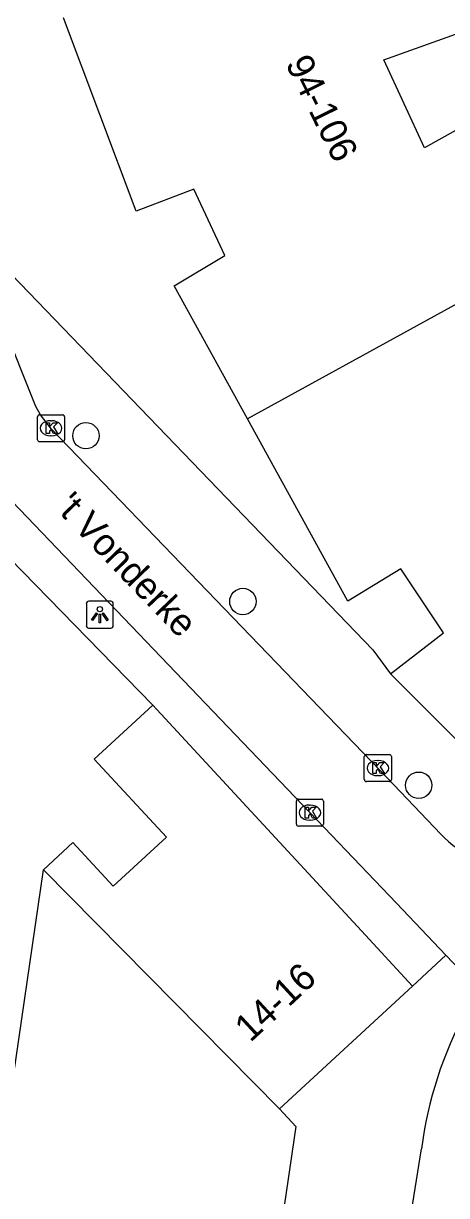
# Model space of a CAD drawing. Extents: x 159961 to 160856, y 382704 to 383353.
# Drawn here: x 160643.11 to 160658.76, y 383092.5 to 383135.9 of the extents above; entities that cross this region are included whole.
import ezdxf

# ---------------------------------------------------------------- set-up
doc = ezdxf.new("R2010")
doc.units = 0
for name, color, linetype in [('IMGEO_Boom', 7, 'Continuous'), ('IMGEO_Kolk', 7, 'Continuous'), ('IMGEO_Lichtpunt', 7, 'Continuous'), ('IMGEO_Openbare_ruimte_label', 7, 'Continuous'), ('IMGEO_Pand', 7, 'Continuous'), ('IMGEO_Pand_nummerreeks', 7, 'Continuous'), ('IMGEO_Rijbaan_lokaal_open', 7, 'Continuous'), ('IMGEO_Voetpad_open', 7, 'Continuous')]:
    doc.layers.add(name, color=color, linetype=linetype)

msp = doc.modelspace()

# ---------------------------------------------------------------- linework, layer by layer
at = {"layer": 'IMGEO_Boom'}
for centre in [(160645.421, 383120.635), (160651.228, 383114.495), (160657.732, 383107.693)]:
    msp.add_circle(centre, 0.489, dxfattribs=at)
at = {"layer": 'IMGEO_Kolk'}
for p, q in [((160643.628, 383120.484), (160643.628, 383121.336)), ((160643.703, 383121.41), (160644.555, 383121.41)), ((160644.116, 383121.19), (160644.141, 383121.19)), ((160644.629, 383121.336), (160644.629, 383120.484)), ((160644.555, 383120.41), (160643.703, 383120.41)), ((160644.139, 383120.63), (160644.114, 383120.63)), ((160655.72, 383107.903), (160655.72, 383108.755)), ((160655.795, 383108.829), (160656.647, 383108.829)), ((160656.208, 383108.609), (160656.233, 383108.609)), ((160656.721, 383108.755), (160656.721, 383107.903)), ((160656.647, 383107.829), (160655.795, 383107.829)), ((160656.231, 383108.049), (160656.206, 383108.049)), ((160653.205, 383106.253), (160653.205, 383107.105)), ((160653.28, 383107.179), (160654.132, 383107.179)), ((160653.693, 383106.959), (160653.718, 383106.959)), ((160654.206, 383107.105), (160654.206, 383106.253)), ((160653.716, 383106.399), (160653.691, 383106.399)), ((160654.132, 383106.179), (160653.28, 383106.179))]:
    msp.add_line(p, q, dxfattribs=at)
for points in [[(160643.628, 383120.484), (160643.628, 383121.336)], [(160643.703, 383121.41), (160644.555, 383121.41)], [(160644.629, 383121.336), (160644.629, 383120.484)], [(160643.949, 383121.11), (160644.072, 383121.11), (160644.072, 383120.959), (160644.202, 383121.11), (160644.366, 383121.11), (160644.22, 383120.959), (160644.373, 383120.71), (160644.221, 383120.71), (160644.136, 383120.874), (160644.072, 383120.807), (160644.072, 383120.71), (160643.949, 383120.71), (160643.949, 383121.11)], [(160644.555, 383120.41), (160643.703, 383120.41)], [(160655.72, 383107.903), (160655.72, 383108.755)], [(160655.795, 383108.829), (160656.647, 383108.829)], [(160656.721, 383108.755), (160656.721, 383107.903)], [(160656.041, 383108.529), (160656.164, 383108.529), (160656.164, 383108.378), (160656.294, 383108.529), (160656.458, 383108.529), (160656.312, 383108.378), (160656.465, 383108.129), (160656.313, 383108.129), (160656.228, 383108.293), (160656.164, 383108.226), (160656.164, 383108.129), (160656.041, 383108.129), (160656.041, 383108.529)], [(160656.647, 383107.829), (160655.795, 383107.829)], [(160653.205, 383106.253), (160653.205, 383107.105)], [(160653.28, 383107.179), (160654.132, 383107.179)], [(160653.526, 383106.879), (160653.649, 383106.879), (160653.649, 383106.728), (160653.779, 383106.879), (160653.943, 383106.879), (160653.797, 383106.728), (160653.95, 383106.479), (160653.798, 383106.479), (160653.713, 383106.643), (160653.649, 383106.576), (160653.649, 383106.479), (160653.526, 383106.479), (160653.526, 383106.879)], [(160654.206, 383107.105), (160654.206, 383106.253)], [(160654.132, 383106.179), (160653.28, 383106.179)]]:
    msp.add_lwpolyline(points, dxfattribs=at)
for centre, start, end in [((160643.705, 383121.334), 91.552, 178.448), ((160643.705, 383121.334), 91.552, 178.448), ((160644.553, 383121.334), 1.552, 88.448), ((160644.553, 383121.334), 1.552, 88.448), ((160643.705, 383120.486), 181.552, 268.448), ((160643.705, 383120.486), 181.552, 268.448), ((160644.553, 383120.486), 271.552, 358.448), ((160644.553, 383120.486), 271.552, 358.448), ((160655.797, 383108.753), 91.552, 178.448), ((160655.797, 383108.753), 91.552, 178.448), ((160656.645, 383108.753), 1.552, 88.448), ((160656.645, 383108.753), 1.552, 88.448), ((160655.797, 383107.905), 181.552, 268.448), ((160655.797, 383107.905), 181.552, 268.448), ((160656.645, 383107.905), 271.552, 358.448), ((160656.645, 383107.905), 271.552, 358.448), ((160653.282, 383107.103), 91.552, 178.448), ((160653.282, 383107.103), 91.552, 178.448), ((160654.13, 383107.103), 1.552, 88.448), ((160654.13, 383107.103), 1.552, 88.448), ((160653.282, 383106.255), 181.552, 268.448), ((160653.282, 383106.255), 181.552, 268.448), ((160654.13, 383106.255), 271.552, 358.448), ((160654.13, 383106.255), 271.552, 358.448)]:
    msp.add_arc(centre, 0.0765, start, end, dxfattribs=at)
for centre, major_axis, ratio, start_param, end_param in [((160644.115, 383120.91), (-0.387, 0.002), 0.722429, 4.712389, 7.853982), ((160644.14, 383120.91), (-0.39, 0.002), 0.717154, 1.570796, 4.712389), ((160656.207, 383108.329), (-0.387, 0.002), 0.722429, 4.712389, 7.853982), ((160656.232, 383108.329), (-0.39, 0.002), 0.717154, 1.570796, 4.712389), ((160653.692, 383106.679), (-0.387, 0.002), 0.722429, 4.712389, 7.853982), ((160653.717, 383106.679), (-0.39, 0.002), 0.717154, 1.570796, 4.712389)]:
    msp.add_ellipse(centre, major_axis=major_axis, ratio=ratio, start_param=start_param, end_param=end_param, dxfattribs=at)
at = {"layer": 'IMGEO_Lichtpunt'}
for p, q in [((160645.435, 383114.413), (160645.435, 383113.606)), ((160645.435, 383114.413), (160645.435, 383113.606)), ((160646.337, 383114.508), (160645.529, 383114.508)), ((160646.337, 383114.508), (160645.529, 383114.508)), ((160646.431, 383113.606), (160646.431, 383114.413)), ((160646.431, 383113.606), (160646.431, 383114.413)), ((160645.529, 383113.512), (160646.337, 383113.512)), ((160645.529, 383113.512), (160646.337, 383113.512))]:
    msp.add_line(p, q, dxfattribs=at)
for points in [[(160645.809, 383114.077), (160645.848, 383114.049), (160645.66, 383113.787), (160645.622, 383113.814), (160645.809, 383114.077)], [(160645.911, 383114.029), (160645.958, 383114.029), (160645.958, 383113.707), (160645.911, 383113.707), (160645.911, 383114.029)], [(160646.021, 383114.049), (160646.059, 383114.076), (160646.246, 383113.814), (160646.207, 383113.786), (160646.021, 383114.049)]]:
    msp.add_lwpolyline(points, dxfattribs=at)
msp.add_circle((160645.934, 383114.211), 0.0994, dxfattribs=at)
for centre, start, end in [((160645.529, 383114.413), 90, 180), ((160645.529, 383114.413), 90, 180), ((160646.337, 383114.413), 0, 90), ((160646.337, 383114.413), 0, 90), ((160645.529, 383113.606), 180, 270), ((160645.529, 383113.606), 180, 270), ((160646.337, 383113.606), 270, 0), ((160646.337, 383113.606), 270, 360)]:
    msp.add_arc(centre, 0.0946, start, end, dxfattribs=at)
at = {"layer": 'IMGEO_Pand'}
for points in [[(160651.397, 383121.262), (160648.69, 383126.187), (160650.562, 383127.306), (160649.412, 383129.761), (160647.278, 383128.944), (160644.593, 383136.111)], [(160660.715, 383132.833), (160657.948, 383131.29), (160656.446, 383134.547), (160659.438, 383135.627)], [(160663.435, 383127.879), (160651.397, 383121.262)], [(160656.687, 383111.817), (160658.653, 383113.332), (160657.071, 383115.705), (160655.107, 383114.514), (160651.397, 383121.262)], [(160656.687, 383111.817), (160661.518, 383106.985)], [(160643.855, 383104.565), (160644.933, 383105.568), (160646.427, 383103.955), (160648.397, 383105.774), (160645.73, 383108.662), (160647.894, 383110.66)], [(160647.894, 383110.66), (160655.616, 383102.297), (160657.5, 383100.257)], [(160650.36, 383075.756), (160645.389, 383076.29), (160641.861, 383076.67), (160641.932, 383077.156), (160637.225, 383077.844), (160637.773, 383081.592), (160640.79, 383081.151), (160641.568, 383086.48), (160639.599, 383086.768), (160640.101, 383090.205), (160641.722, 383089.968), (160643.855, 383104.565)], [(160643.855, 383104.565), (160652.583, 383095.716)], [(160657.5, 383100.257), (160652.583, 383095.716)], [(160652.583, 383095.716), (160653.182, 383095.054), (160650.36, 383075.756)]]:
    msp.add_lwpolyline(points, dxfattribs=at)
at = {"layer": 'IMGEO_Rijbaan_lokaal_open'}
for points in [[(160658.55, 383105.884), (160656.303, 383108.242), (160644.15, 383120.88), (160643.738, 383121.408), (160643.566, 383121.718), (160642.318, 383124.842)], [(160638.353, 383122.701), (160641.586, 383119.34), (160653.707, 383106.68), (160656.907, 383103.322), (160658.738, 383101.4)], [(160658.738, 383101.4), (160659.262, 383100.851)], [(160657.352, 383091.131), (160657.371, 383091.291), (160657.835, 383094.233)]]:
    msp.add_lwpolyline(points, dxfattribs=at)
for centre, radius, start, end in [((160661.402, 383108.553), 3.906, 223.1008, 269.6043), ((160672.186, 383092.403), 14.467, 151.3679, 172.735)]:
    msp.add_arc(centre, radius, start, end, dxfattribs=at)
at = {"layer": 'IMGEO_Voetpad_open'}
for points in [[(160639.793, 383129.571), (160656.029, 383112.71), (160656.687, 383111.817)], [(160647.894, 383110.66), (160642.589, 383116.099)], [(160657.5, 383100.257), (160658.738, 383101.4)]]:
    msp.add_lwpolyline(points, dxfattribs=at)

# ---------------------------------------------------------------- texts
at = {"layer": 'IMGEO_Openbare_ruimte_label'}
msp.add_text("'t Vonderke", height=1, rotation=313.8242, dxfattribs=at).set_placement((160644.245, 383117.951))
at = {"layer": 'IMGEO_Pand_nummerreeks'}
for s, rotation, p in [('94-106', 296.2883, (160652.786, 383134.413)), ('14-16', 42.7234, (160651.5, 383098.146))]:
    msp.add_text(s, height=1, rotation=rotation, dxfattribs=at).set_placement(p)

doc.saveas('drawing.dxf')
